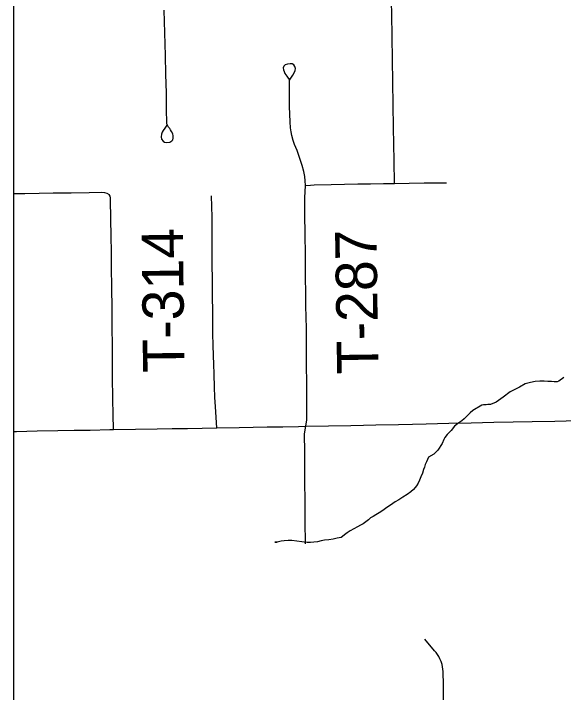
# Model space of a CAD drawing. Extents: x 103424 to 290657, y 38711 to 110967.
# Drawn here: x 214246.3526 to 214246.7303, y 40212.6456 to 40213.1117 of the extents above; entities that cross this region are included whole.
import ezdxf

# ---------------------------------------------------------------- set-up
doc = ezdxf.new("R2010")
doc.units = 0
for name, color, linetype in [('GM_X_Corporation', 7, 'Continuous'), ('GM_X_County_Road', 7, 'Continuous'), ('GM_X_Minor_River', 7, 'Continuous'), ('GM_X_Township_Road', 7, 'Continuous'), ('GM_X_Township_Road_Text', 7, 'Continuous')]:
    doc.layers.add(name, color=color, linetype=linetype)

msp = doc.modelspace()

# ---------------------------------------------------------------- linework, layer by layer
at = {"layer": 'GM_X_Corporation'}
msp.add_lwpolyline([(214246.35258, 40213.74302), (214246.35258, 40208.30125), (214253.15258, 40208.30125), (214253.15258, 40215.10125), (214247.88425, 40215.10125), (214247.88593, 40214.68485), (214247.88621, 40214.66416), (214247.8863, 40214.63438), (214247.88525, 40214.01696), (214247.88494, 40213.98106), (214247.88095, 40213.75762), (214247.63273, 40213.75746), (214247.49304, 40213.75527), (214246.50862, 40213.74676)], close=True, dxfattribs=at)
msp.add_lwpolyline([(214247.49304, 40213.75527), (214246.50862, 40213.74676), (214246.35258, 40213.74302), (214246.35258, 40211.331)], dxfattribs=at)
at = {"layer": 'GM_X_County_Road'}
msp.add_lwpolyline([(214246.35258, 40212.8248), (214246.3547, 40212.82485), (214246.3688, 40212.82515), (214246.3829, 40212.82544), (214246.3941, 40212.82562), (214246.40529, 40212.82579), (214246.41868, 40212.82607), (214246.42118, 40212.82608), (214246.43623, 40212.82631), (214246.45128, 40212.82653), (214246.46162, 40212.82674), (214246.47197, 40212.82694), (214246.48203, 40212.82709), (214246.4921, 40212.82724), (214246.50763, 40212.82753), (214246.51721, 40212.8277), (214246.52679, 40212.82788), (214246.53751, 40212.82805), (214246.54823, 40212.82822), (214246.55329, 40212.82834), (214246.56882, 40212.82866), (214246.58435, 40212.82898), (214246.59295, 40212.82915), (214246.60155, 40212.82933), (214246.61709, 40212.82967), (214246.62653, 40212.82987), (214246.63597, 40212.83008), (214246.6515, 40212.83042), (214246.66703, 40212.83077), (214246.68256, 40212.83111), (214246.69573, 40212.83141), (214246.7089, 40212.8317), (214246.72443, 40212.83196), (214246.73996, 40212.83222)], dxfattribs=at)
at = {"layer": 'GM_X_Minor_River'}
for points in [[(214246.7305, 40212.86178), (214246.7271, 40212.85928), (214246.72597, 40212.85889), (214246.72388, 40212.85887), (214246.72217, 40212.85904), (214246.71969, 40212.8592), (214246.71703, 40212.85937), (214246.71399, 40212.85934), (214246.71095, 40212.85912), (214246.70772, 40212.85851), (214246.70413, 40212.85753), (214246.70016, 40212.85521), (214246.69374, 40212.85191), (214246.68884, 40212.84825), (214246.68412, 40212.84497), (214246.68015, 40212.84341), (214246.67844, 40212.8432), (214246.6773, 40212.84319), (214246.67635, 40212.84318), (214246.6754, 40212.84317), (214246.67427, 40212.84278), (214246.66803, 40212.83929), (214246.66615, 40212.83756), (214246.66446, 40212.83564), (214246.66296, 40212.83449), (214246.66221, 40212.83353), (214246.66051, 40212.83218), (214246.65919, 40212.83122), (214246.6575, 40212.83006), (214246.65543, 40212.82833), (214246.65318, 40212.82546), (214246.65055, 40212.82277), (214246.64886, 40212.82066), (214246.64812, 40212.81932), (214246.64701, 40212.81646), (214246.64402, 40212.81205), (214246.6412, 40212.80917), (214246.63762, 40212.80724), (214246.63613, 40212.80399), (214246.63539, 40212.80208), (214246.63484, 40212.80037), (214246.6341, 40212.79865), (214246.63356, 40212.79617), (214246.63245, 40212.79369), (214246.63153, 40212.7914), (214246.63041, 40212.78929), (214246.62948, 40212.78757), (214246.62836, 40212.78623), (214246.62723, 40212.78489), (214246.62554, 40212.78335), (214246.6229, 40212.78161), (214246.61988, 40212.77968), (214246.61724, 40212.77795), (214246.61479, 40212.7764)], [(214246.61479, 40212.7764), (214246.61158, 40212.77428), (214246.60894, 40212.77254), (214246.6063, 40212.77061), (214246.60366, 40212.76887), (214246.60139, 40212.76752), (214246.59951, 40212.76636), (214246.59781, 40212.76539), (214246.5963, 40212.76405), (214246.59461, 40212.7627), (214246.59272, 40212.76135), (214246.59083, 40212.76038), (214246.58895, 40212.75922), (214246.5863, 40212.75805), (214246.58385, 40212.75651), (214246.58177, 40212.75516), (214246.57988, 40212.75381), (214246.57857, 40212.75265), (214246.57762, 40212.75207), (214246.57497, 40212.75148), (214246.57213, 40212.75088), (214246.56909, 40212.75047), (214246.56624, 40212.75006), (214246.56378, 40212.74965), (214246.56131, 40212.74906), (214246.55884, 40212.74884), (214246.55657, 40212.74863), (214246.55428, 40212.74861), (214246.55219, 40212.74878), (214246.55067, 40212.74895), (214246.54362, 40212.75002), (214246.54115, 40212.75), (214246.5385, 40212.74978), (214246.53641, 40212.74938), (214246.53451, 40212.74898), (214246.53299, 40212.74877), (214246.53204, 40212.74876), (214246.53356, 40212.74878), (214246.53204, 40212.74876), (214246.53356, 40212.74878), (214246.53204, 40212.74876)]]:
    msp.add_lwpolyline(points, dxfattribs=at)
at = {"layer": 'GM_X_Township_Road'}
for points in [[(214246.61432, 40212.99507), (214246.61404, 40213.0106), (214246.61383, 40213.02207), (214246.61362, 40213.03354), (214246.61339, 40213.04907), (214246.61315, 40213.0646), (214246.61291, 40213.08013), (214246.61267, 40213.09566), (214246.61243, 40213.11119), (214246.6123, 40213.11957), (214246.61218, 40213.12794), (214246.61194, 40213.14347), (214246.6117, 40213.15901), (214246.61146, 40213.17454), (214246.61122, 40213.19007), (214246.61098, 40213.2056), (214246.61074, 40213.22113), (214246.6105, 40213.23666), (214246.61033, 40213.24791), (214246.61016, 40213.25916)], [(214246.45789, 40213.03515), (214246.45649, 40213.03307), (214246.45543, 40213.03149), (214246.45471, 40213.03038), (214246.45416, 40213.02895), (214246.454, 40213.02712), (214246.45424, 40213.02545), (214246.45527, 40213.02418), (214246.4563, 40213.02339), (214246.45789, 40213.02323), (214246.45996, 40213.02339), (214246.46123, 40213.02426), (214246.46194, 40213.02506), (214246.46226, 40213.02609), (214246.46218, 40213.02768), (214246.46202, 40213.02919), (214246.46104, 40213.03078), (214246.46043, 40213.03178), (214246.45982, 40213.03276), (214246.459, 40213.0338), (214246.45845, 40213.03459), (214246.45781, 40213.03602), (214246.45767, 40213.04651), (214246.45754, 40213.057), (214246.4572, 40213.06999), (214246.45686, 40213.08298), (214246.45643, 40213.09851), (214246.456, 40213.11403)], [(214246.55307, 40212.99364), (214246.55295, 40212.99693), (214246.55258, 40212.99982), (214246.55188, 40213.00319), (214246.55074, 40213.00742), (214246.54731, 40213.0176), (214246.54556, 40213.02189), (214246.54464, 40213.02454), (214246.54364, 40213.02797), (214246.54322, 40213.03053), (214246.54285, 40213.0333), (214246.54258, 40213.03742), (214246.54221, 40213.04785), (214246.54213, 40213.0629), (214246.54222, 40213.06591), (214246.54305, 40213.06744), (214246.54439, 40213.06939), (214246.54528, 40213.07112), (214246.54595, 40213.07252), (214246.54623, 40213.07391), (214246.54578, 40213.07528), (214246.54522, 40213.07645), (214246.54391, 40213.07723), (214246.54255, 40213.07729), (214246.54085, 40213.07703), (214246.53926, 40213.07647), (214246.53823, 40213.07558), (214246.53786, 40213.07436), (214246.53809, 40213.07299), (214246.53845, 40213.07185), (214246.53895, 40213.07065), (214246.5397, 40213.06953), (214246.54029, 40213.06864), (214246.54124, 40213.06735), (214246.54205, 40213.06624)], [(214246.55307, 40212.99364), (214246.55657, 40212.99399), (214246.55906, 40212.99421), (214246.57076, 40212.99426), (214246.57993, 40212.99449), (214246.5891, 40212.99473), (214246.59787, 40212.99483), (214246.60663, 40212.99492), (214246.61432, 40212.99507), (214246.62444, 40212.99523), (214246.63456, 40212.99538), (214246.63937, 40212.99554), (214246.64996, 40212.99557)], [(214246.55329, 40212.82834), (214246.55395, 40212.8327), (214246.55371, 40212.89542), (214246.55345, 40212.91095), (214246.5533, 40212.92044), (214246.55314, 40212.92993), (214246.55301, 40212.94547), (214246.55288, 40212.961), (214246.55277, 40212.9731), (214246.55267, 40212.9852), (214246.55307, 40212.99364)], [(214246.35258, 40212.98806), (214246.3603, 40212.98821), (214246.37006, 40212.9884), (214246.37982, 40212.98859), (214246.39214, 40212.98872), (214246.40446, 40212.98886), (214246.41276, 40212.98909), (214246.41511, 40212.98881), (214246.41675, 40212.98842), (214246.4182, 40212.98756)], [(214246.42118, 40212.82608), (214246.421, 40212.83655), (214246.42082, 40212.84702), (214246.42065, 40212.86255), (214246.42054, 40212.87236), (214246.42043, 40212.88218), (214246.42033, 40212.89771), (214246.42024, 40212.91024), (214246.42016, 40212.92277), (214246.41995, 40212.93831), (214246.41982, 40212.94837), (214246.41969, 40212.95844), (214246.41947, 40212.97106), (214246.41926, 40212.98369), (214246.41918, 40212.98517), (214246.4189, 40212.98627), (214246.4182, 40212.98756)], [(214246.4921, 40212.82724), (214246.49133, 40212.84161), (214246.4909, 40212.84827), (214246.49067, 40212.85529), (214246.49032, 40212.86407), (214246.49009, 40212.871), (214246.48988, 40212.87668), (214246.4897, 40212.88426), (214246.48957, 40212.89162), (214246.48947, 40212.89971), (214246.48937, 40212.9078), (214246.48926, 40212.91669), (214246.48918, 40212.92835), (214246.4891, 40212.94002), (214246.48901, 40212.96399), (214246.48897, 40212.97184), (214246.48883, 40212.97924), (214246.48858, 40212.9866)], [(214246.55315, 40212.74769), (214246.55299, 40212.76323), (214246.55282, 40212.77876), (214246.55272, 40212.78844), (214246.55262, 40212.79811), (214246.55255, 40212.81068), (214246.55248, 40212.82324), (214246.55329, 40212.82834)], [(214246.6483, 40212.62331), (214246.64826, 40212.62581), (214246.648, 40212.64134), (214246.64785, 40212.65065), (214246.6477, 40212.65996), (214246.64756, 40212.66161), (214246.64727, 40212.66324), (214246.6469, 40212.66485), (214246.64626, 40212.66681), (214246.64545, 40212.66872), (214246.6447, 40212.67019), (214246.64384, 40212.6716), (214246.64287, 40212.67295), (214246.64183, 40212.67422), (214246.63501, 40212.68209)]]:
    msp.add_lwpolyline(points, dxfattribs=at)

# ---------------------------------------------------------------- texts
at = {"layer": 'GM_X_Township_Road_Text'}
for s, rotation, p in [('T-314', 90.5587, (214246.46992, 40212.86534)), ('T-287', 90.8367, (214246.60325, 40212.86434))]:
    msp.add_text(s, height=0.028409, rotation=rotation, dxfattribs=at).set_placement(p)

doc.saveas('drawing.dxf')
